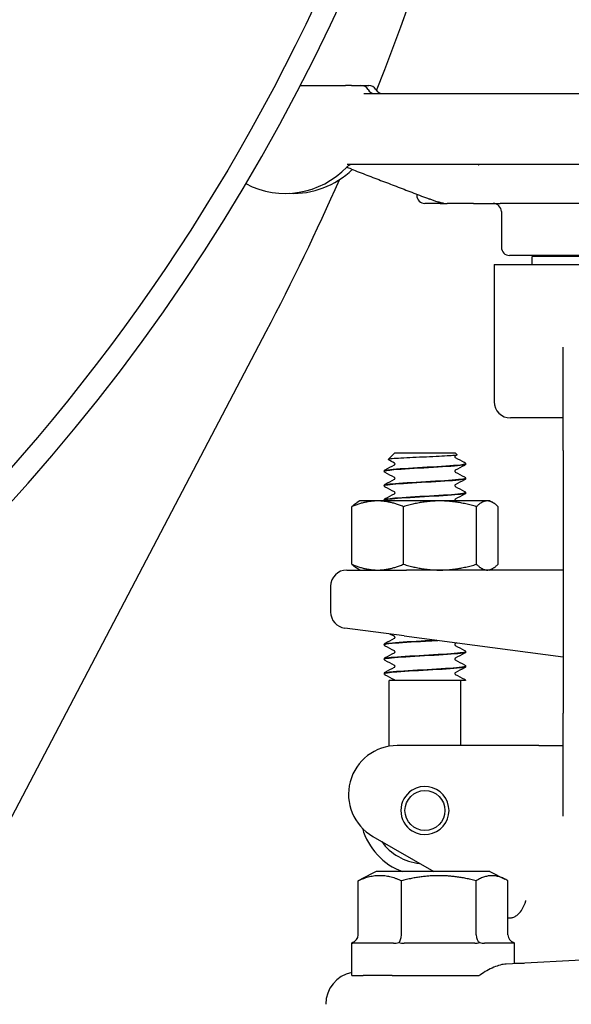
# Model space of a CAD drawing. Header units: inches. Extents: x 5 to 1128, y -85 to 748.
# Tile 490 of 656: x 616.44 to 618.56, y 340.9 to 344.69. Entities that reach past the tile are written whole.
import ezdxf

# ---------------------------------------------------------------- set-up
doc = ezdxf.new("R2010")
doc.units = ezdxf.units.IN
doc.header["$LTSCALE"] = 32
doc.header["$MEASUREMENT"] = 0
doc.layers.add('Visible (ANSI)', color=7, linetype='Continuous', lineweight=30)

msp = doc.modelspace()

# ---------------------------------------------------------------- linework, layer by layer
at = {"layer": 'Visible (ANSI)'}
for p, q in [((617.52035, 344.43492), (617.69354, 344.43492)), ((617.71676, 344.43492), (617.69354, 344.43492)), ((617.71676, 344.43492), (617.75349, 344.43492)), ((617.75349, 344.43492), (617.7838, 344.43492)), ((617.76405, 344.40367), (618.99923, 344.40367)), ((619.08927, 344.13117), (617.69998, 344.13117)), ((617.96813, 344.01682), (617.96813, 344.01242)), ((618.05743, 343.98117), (617.99938, 343.98117)), ((618.05743, 343.98117), (618.08457, 343.98117)), ((618.1855, 343.98117), (618.08457, 343.98117)), ((618.1855, 343.98117), (618.28816, 343.98117)), ((618.89284, 343.98117), (618.28816, 343.98117)), ((618.29313, 343.94992), (618.29313, 343.81242)), ((619.36188, 343.78117), (618.32438, 343.78117)), ((619.27488, 343.77742), (618.41138, 343.77742)), ((618.41138, 343.74617), (618.41138, 343.77742)), ((618.51813, 343.77742), (618.51813, 343.78117)), ((618.26563, 343.74617), (619.42063, 343.74617)), ((618.26563, 343.74617), (618.26563, 343.21867)), ((615.41982, 339.73117), (617.38931, 343.4885)), ((618.53063, 343.03117), (618.53063, 343.42808)), ((618.53063, 343.15617), (618.32813, 343.15617)), ((617.88211, 343.02117), (617.8575, 342.99656)), ((618.11665, 343.02117), (617.88211, 343.02117)), ((618.11665, 343.02117), (618.12297, 343.01485)), ((618.53063, 343.03117), (618.53063, 342.02117)), ((618.15563, 342.97915), (618.15563, 342.97973)), ((617.84313, 342.95134), (617.84313, 342.95192)), ((618.15563, 342.92354), (618.15563, 342.92412)), ((617.84313, 342.89573), (617.84313, 342.89631)), ((618.15563, 342.86792), (618.15563, 342.86851)), ((617.74938, 342.83717), (617.73833, 342.83079)), ((617.81735, 342.83717), (617.74938, 342.83717)), ((618.05677, 342.83717), (617.81735, 342.83717)), ((617.84313, 342.84012), (617.84313, 342.8407)), ((618.2388, 342.83717), (618.05677, 342.83717)), ((618.24938, 342.83717), (618.2388, 342.83717)), ((618.24938, 342.83717), (618.26043, 342.83079)), ((617.71842, 342.5935), (617.71842, 342.81484)), ((617.91629, 342.5935), (617.91629, 342.81484)), ((618.19726, 342.5935), (618.19726, 342.81484)), ((618.28035, 342.5935), (618.28035, 342.81484)), ((617.69938, 342.57117), (617.92827, 342.57117)), ((617.74938, 342.57117), (617.73833, 342.57755)), ((618.53063, 342.57117), (617.92827, 342.57117)), ((618.24938, 342.57117), (618.26043, 342.57755)), ((617.63688, 342.50867), (617.63688, 342.40979)), ((617.92011, 342.31769), (617.69122, 342.34782)), ((617.92011, 342.31769), (618.53063, 342.23731)), ((617.84313, 342.28401), (617.84313, 342.28459)), ((618.15563, 342.2562), (618.15563, 342.25678)), ((617.84313, 342.2284), (617.84313, 342.22898)), ((618.15563, 342.20059), (618.15563, 342.20117)), ((617.84313, 342.17279), (617.84313, 342.17337)), ((618.0278, 342.14617), (617.86188, 342.14617)), ((617.86188, 341.89355), (617.86188, 342.14617)), ((618.1392, 342.14617), (618.0278, 342.14617)), ((618.13688, 341.89617), (618.13688, 342.14617)), ((618.15557, 342.14617), (618.1392, 342.14617)), ((618.53063, 341.62426), (618.53063, 342.02117)), ((618.34936, 341.89617), (617.89313, 341.89617)), ((618.43703, 341.89617), (618.34936, 341.89617)), ((618.43703, 341.89617), (618.53063, 341.89617)), ((617.79938, 341.54629), (618.03342, 341.41117)), ((617.81188, 341.41117), (617.75479, 341.38262)), ((618.24938, 341.41117), (617.81188, 341.41117)), ((618.24938, 341.41117), (618.30648, 341.38262)), ((617.74306, 341.16742), (617.74306, 341.37621)), ((617.90863, 341.16742), (617.90863, 341.37621)), ((618.19621, 341.16742), (618.19621, 341.37621)), ((618.31821, 341.16742), (618.31821, 341.37621)), ((617.71817, 341.13617), (617.71813, 341.13617)), ((617.71813, 341.01117), (617.71813, 341.13617)), ((617.87838, 341.13617), (617.72212, 341.13617)), ((618.19084, 341.13617), (617.91945, 341.13617)), ((618.34313, 341.13617), (618.22796, 341.13617)), ((618.34313, 341.05747), (618.34313, 341.13617)), ((618.84313, 341.08367), (618.31141, 341.0558)), ((617.71813, 341.01117), (617.76193, 341.01117)), ((617.87345, 341.01117), (617.76193, 341.01117)), ((617.87345, 341.01117), (617.90406, 341.01117)), ((617.90406, 341.01117), (618.06599, 341.01117)), ((618.06599, 341.01117), (618.20777, 341.01117))]:
    msp.add_line(p, q, dxfattribs=at)
for centre, radius in [((610.78063, 347.92117), 7.5), ((617.99938, 341.64617), 0.07688)]:
    msp.add_circle(centre, radius, dxfattribs=at)
for centre, radius, start, end in [((608.93281, 347.92117), 9.54783, 338.457142, 43.918627), ((610.78063, 347.92117), 7.588, 134.247392, 45.752608), ((617.75349, 344.40367), 0.03125, 30, 90), ((617.80762, 344.43492), 0.03125, 210, 270), ((617.7838, 344.40367), 0.03125, 30, 90), ((617.83792, 344.43492), 0.03125, 210, 270), ((617.46292, 344.34492), 0.325, 242.18881, 316.55016), ((617.49323, 344.34492), 0.325, 267.32759, 314.23218), ((617.72155, 344.09992), 0.03125, 90, 136.55016), ((608.93281, 347.92117), 9.54783, 332.337698, 336.228971), ((617.99938, 344.01242), 0.03125, 180, 270), ((618.26188, 343.94992), 0.03125, 0, 90), ((618.32438, 343.81242), 0.03125, 180, 270), ((618.32813, 343.21867), 0.0625, 180, 270), ((617.69938, 342.50867), 0.0625, 90, 180), ((617.69938, 342.40979), 0.0625, 180, 262.5), ((617.89313, 341.70867), 0.1875, 90, 240), ((617.99938, 341.64617), 0.0925, 237.84992, 122.15008), ((617.99938, 341.64617), 0.0925, 122.15008, 237.84992), ((617.99938, 341.64617), 0.25, 195.89001, 250.05156), ((617.99938, 341.64617), 0.20454, 215.75553, 264.24447)]:
    msp.add_arc(centre, radius, start, end, dxfattribs=at)
for centre, major_axis, ratio, start_param, end_param in [((617.70711, 341.16742), (-0.03595, 0), 0.8693335, 1.9174431, 3.1415927), ((617.89338, 341.16742), (0, -0.03125), 0.4879975, 0.3466468, 1.5707963), ((618.21691, 341.16742), (0, -0.03125), 0.662309, 4.712389, 5.9365385), ((618.35416, 341.16742), (-0.03595, 0), 0.8693335, 0, 1.2241495), ((617.74361, 340.90087), (-0.12531, -0.00657), 0.9961843, 4.8646945, 6.2310249)]:
    msp.add_ellipse(centre, major_axis=major_axis, ratio=ratio, start_param=start_param, end_param=end_param, dxfattribs=at)
for points in [[(617.71668, 344.1133), (617.71043, 344.1157), (617.70417, 344.11817), (617.69823, 344.12074)], [(618.12262, 343.01406), (618.12043, 343.01291), (618.11824, 343.01176), (618.11605, 343.0106)], [(617.84687, 342.95727), (617.85882, 342.96353), (617.87077, 342.96979), (617.88272, 342.97608)], [(617.88272, 342.9828), (617.87442, 342.98716), (617.86612, 342.99152), (617.85782, 342.99587)], [(618.11605, 343.00388), (618.12794, 342.99763), (618.13983, 342.99139), (618.15173, 342.98516)], [(618.15204, 342.98499), (618.15194, 342.98505), (618.15184, 342.9851), (618.15173, 342.98516)], [(617.88272, 342.92719), (617.87077, 342.93347), (617.85882, 342.93974), (617.84687, 342.946)], [(618.1519, 342.9738), (618.13994, 342.96754), (618.12799, 342.96128), (618.11605, 342.95499)], [(618.11605, 342.94827), (618.12799, 342.94199), (618.13994, 342.93572), (618.1519, 342.92946)], [(617.84687, 342.90165), (617.85882, 342.90792), (617.87077, 342.91418), (617.88272, 342.92046)], [(618.1519, 342.91819), (618.13994, 342.91193), (618.12799, 342.90566), (618.11605, 342.89938)], [(617.88272, 342.87158), (617.87077, 342.87786), (617.85882, 342.88413), (617.84687, 342.89039)], [(617.84687, 342.84604), (617.85882, 342.8523), (617.87077, 342.85857), (617.88272, 342.86485)], [(618.11605, 342.89266), (618.12799, 342.88638), (618.13994, 342.88011), (618.1519, 342.87385)], [(618.1519, 342.86258), (618.13994, 342.85632), (618.12799, 342.85005), (618.11605, 342.84377)], [(617.84687, 342.28993), (617.85882, 342.29619), (617.87077, 342.30246), (617.88272, 342.30874)], [(617.88272, 342.31547), (617.87667, 342.31865), (617.87062, 342.32183), (617.86456, 342.325)], [(617.88272, 342.25985), (617.87077, 342.26614), (617.85882, 342.2724), (617.84687, 342.27866)], [(618.12249, 342.29104), (618.12034, 342.28992), (618.11819, 342.28879), (618.11605, 342.28766)], [(618.11605, 342.28094), (618.12799, 342.27466), (618.13994, 342.26839), (618.1519, 342.26213)], [(617.84687, 342.23432), (617.85882, 342.24058), (617.87077, 342.24685), (617.88272, 342.25313)], [(617.88272, 342.20424), (617.87077, 342.21053), (617.85882, 342.21679), (617.84687, 342.22305)], [(618.1519, 342.25086), (618.13994, 342.2446), (618.12799, 342.23833), (618.11605, 342.23205)], [(618.11605, 342.22533), (618.12799, 342.21904), (618.13994, 342.21278), (618.1519, 342.20652)], [(617.84687, 342.17871), (617.85882, 342.18497), (617.87077, 342.19124), (617.88272, 342.19752)], [(618.1519, 342.19525), (618.13994, 342.18899), (618.12799, 342.18272), (618.11605, 342.17644)], [(617.88272, 342.14863), (617.87077, 342.15491), (617.85882, 342.16118), (617.84687, 342.16744)], [(618.11605, 342.16971), (618.12799, 342.16343), (618.13994, 342.15717), (618.1519, 342.1509)], [(617.71817, 341.13617), (617.71827, 341.13617), (617.71866, 341.13665), (617.71932, 341.13803)], [(617.71932, 341.13803), (617.71999, 341.13665), (617.72097, 341.13617), (617.72212, 341.13617)], [(617.87838, 341.13617), (617.88469, 341.13617), (617.89166, 341.13665), (617.89856, 341.13803)], [(617.89856, 341.13803), (617.90548, 341.13665), (617.91269, 341.13617), (617.91945, 341.13617)], [(618.19084, 341.13617), (618.19705, 341.13617), (618.20363, 341.13665), (618.20988, 341.13803)], [(618.20988, 341.13803), (618.21612, 341.13665), (618.22236, 341.13617), (618.22796, 341.13617)], [(618.3431, 341.13617), (618.34299, 341.13617), (618.3426, 341.13665), (618.34194, 341.13803)], [(618.34313, 341.05981), (618.35812, 341.05954), (618.37053, 341.0589), (618.38027, 341.05941)]]:
    msp.add_open_spline(points, degree=3, dxfattribs=at)
for points, knots in [([(617.71668, 344.1133), (617.73665, 344.10563), (617.75661, 344.09796), (617.79655, 344.08262), (617.81652, 344.07496), (617.85646, 344.05963), (617.87643, 344.05197), (617.91637, 344.03665), (617.93635, 344.029), (617.9763, 344.01369), (617.99627, 344.00605), (618.01625, 343.9984)], [0.6477885, 0.6477885, 0.6477885, 0.6477885, 0.84276542, 0.84276542, 1.03774233, 1.03774233, 1.23271925, 1.23271925, 1.42769616, 1.42769616, 1.62267307, 1.62267307, 1.62267307, 1.62267307]), ([(617.80014, 344.13117), (617.80014, 344.13117), (617.80014, 344.13117), (617.80014, 344.13117), (617.80012, 344.13117), (617.80009, 344.13117), (617.80006, 344.13117), (617.79997, 344.13117), (617.7999, 344.13117), (617.79964, 344.13117), (617.79944, 344.13117), (617.79899, 344.13117), (617.79873, 344.13117), (617.79846, 344.13117), (617.79839, 344.13117), (617.79834, 344.13116), (617.79833, 344.13116), (617.79833, 344.13116)], [0.002242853, 0.002242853, 0.002242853, 0.002242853, 0.002305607, 0.002305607, 0.002778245, 0.002778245, 0.003407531, 0.003407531, 0.005085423, 0.005085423, 0.009559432, 0.009559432, 0.015533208, 0.015533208, 0.017882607, 0.017882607, 0.018819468, 0.018819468, 0.018819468, 0.018819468]), ([(618.20338, 344.13117), (618.20457, 344.13051), (618.20579, 344.12985), (618.2071, 344.12919), (618.20737, 344.12905), (618.20774, 344.12888), (618.20787, 344.12882), (618.20811, 344.12871), (618.2082, 344.12867), (618.20823, 344.12866), (618.20824, 344.12866), (618.20824, 344.12866)], [0.075506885, 0.075506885, 0.075506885, 0.075506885, 0.086783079, 0.086783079, 0.089936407, 0.089936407, 0.091973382, 0.091973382, 0.09490981, 0.09490981, 0.095724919, 0.095724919, 0.095724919, 0.095724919]), ([(618.07069, 343.98221), (618.07069, 343.98221), (618.07068, 343.98221), (618.07065, 343.98221), (618.07063, 343.98222), (618.07054, 343.98223), (618.0705, 343.98223), (618.07042, 343.98225), (618.07036, 343.98225), (618.07025, 343.98227), (618.07018, 343.98228), (618.07, 343.98231), (618.06988, 343.98233), (618.06929, 343.98241), (618.06886, 343.98248), (618.06762, 343.98268), (618.06683, 343.98281), (618.06357, 343.9834), (618.06089, 343.98398), (618.05546, 343.98532), (618.05271, 343.98606), (618.04717, 343.98766), (618.04434, 343.98852), (618.03718, 343.9908), (618.0329, 343.99225), (618.02444, 343.99528), (618.0203, 343.99686), (618.01625, 343.9984)], [0.26612976, 0.26612976, 0.26612976, 0.26612976, 0.2668941, 0.2668941, 0.26783144, 0.26783144, 0.26830071, 0.26830071, 0.26877383, 0.26877383, 0.26924374, 0.26924374, 0.27018646, 0.27018646, 0.27396155, 0.27396155, 0.28138088, 0.28138088, 0.30389899, 0.30389899, 0.32519321, 0.32519321, 0.34787479, 0.34787479, 0.38447631, 0.38447631, 0.42408822, 0.42408822, 0.42408822, 0.42408822]), ([(618.12297, 343.01485), (618.12311, 343.01471), (618.12315, 343.01457), (618.12268, 343.01367), (618.11908, 343.01292), (618.10584, 343.01141), (618.09624, 343.01066), (618.07213, 343.00914), (618.05779, 343.00839), (618.02611, 343.00688), (618.00905, 343.00613), (617.9744, 343.00461), (617.95715, 343.00386), (617.92472, 343.00235), (617.9099, 343.0016), (617.88474, 343.00008), (617.87471, 342.99933), (617.86091, 342.99782), (617.85737, 342.99707), (617.85739, 342.99617), (617.85753, 342.99602), (617.85782, 342.99587)], [-1.8174748, -1.8174748, -1.8174748, -1.8174748, -1.7949096, -1.7949096, -1.6700584, -1.6700584, -1.5430016, -1.5430016, -1.41374, -1.41374, -1.2822742, -1.2822742, -1.1486049, -1.1486049, -1.0127327, -1.0127327, -0.8746582, -0.8746582, -0.7343822, -0.7343822, -0.7065085, -0.7065085, -0.7065085, -0.7065085]), ([(617.84334, 342.95132), (617.84348, 342.9534), (617.85649, 342.95549), (617.88039, 342.95758), (617.91258, 342.96039), (617.96363, 342.96321), (618.01312, 342.96602), (618.06304, 342.96886), (618.11002, 342.9717), (618.13494, 342.97454), (618.14842, 342.97608), (618.15536, 342.97761), (618.15543, 342.97915)], [-14.1400278, -14.1400278, -14.1400278, -14.1400278, -13.4320997, -13.4320997, -13.4320997, -12.4783682, -12.4783682, -12.4783682, -11.5160648, -11.5160648, -11.5160648, -10.9955743, -10.9955743, -10.9955743, -10.9955743]), ([(618.15541, 342.97975), (618.1553, 342.97775), (618.14336, 342.97574), (618.12118, 342.97374), (618.09002, 342.97092), (618.03948, 342.9681), (617.98984, 342.96528), (617.94021, 342.96247), (617.89278, 342.95965), (617.86658, 342.95683), (617.85135, 342.9552), (617.84353, 342.95356), (617.84345, 342.95192)], [4.7095281, 4.7095281, 4.7095281, 4.7095281, 5.3893637, 5.3893637, 5.3893637, 6.3443154, 6.3443154, 6.3443154, 7.2990044, 7.2990044, 7.2990044, 7.8539816, 7.8539816, 7.8539816, 7.8539816]), ([(617.88432, 342.97944), (617.88432, 342.98051), (617.88387, 342.98151), (617.88317, 342.98247), (617.88291, 342.98266), (617.88273, 342.98279), (617.88269, 342.98281), (617.88269, 342.98281)], [0, 0, 0, 0, 0.017919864, 0.017919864, 0.032518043, 0.032518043, 0.040461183, 0.040461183, 0.040461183, 0.040461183]), ([(617.88269, 342.97606), (617.88269, 342.97606), (617.88286, 342.97614), (617.88338, 342.97669), (617.88366, 342.97703), (617.88414, 342.97804), (617.88432, 342.97874), (617.88432, 342.97944)], [0.003893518, 0.003893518, 0.003893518, 0.003893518, 0.02135506, 0.02135506, 0.032660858, 0.032660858, 0.044379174, 0.044379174, 0.044379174, 0.044379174]), ([(618.11607, 343.01062), (618.11607, 343.01062), (618.11591, 343.01054), (618.11538, 343.00999), (618.11511, 343.00965), (618.11463, 343.00864), (618.11445, 343.00794), (618.11445, 343.00724)], [0.003893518, 0.003893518, 0.003893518, 0.003893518, 0.02135506, 0.02135506, 0.032660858, 0.032660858, 0.044379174, 0.044379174, 0.044379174, 0.044379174]), ([(618.11445, 343.00724), (618.11445, 343.00617), (618.11489, 343.00517), (618.1156, 343.00421), (618.11585, 343.00402), (618.11604, 343.00389), (618.11607, 343.00387), (618.11607, 343.00387)], [0, 0, 0, 0, 0.017919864, 0.017919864, 0.032518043, 0.032518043, 0.040461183, 0.040461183, 0.040461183, 0.040461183]), ([(618.15563, 342.97912), (618.15557, 342.97799), (618.15515, 342.97692), (618.15417, 342.97545), (618.15364, 342.97497), (618.15272, 342.97426), (618.1523, 342.97402), (618.1519, 342.9738)], [0, 0, 0, 0, 0.015967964, 0.015967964, 0.031253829, 0.031253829, 0.045415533, 0.045415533, 0.045415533, 0.045415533]), ([(618.15356, 342.98394), (618.15347, 342.98402), (618.15337, 342.9841), (618.15297, 342.98443), (618.1526, 342.98469), (618.15204, 342.98499)], [-0.025931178, -0.025931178, -0.025931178, -0.025931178, -0.019551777, -0.019551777, 0, 0, 0, 0]), ([(618.15356, 342.98394), (618.15399, 342.98356), (618.15445, 342.98306), (618.15526, 342.98167), (618.15558, 342.98073), (618.15563, 342.97975)], [0, 0, 0, 0, 0.013250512, 0.013250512, 0.027054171, 0.027054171, 0.027054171, 0.027054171]), ([(617.84313, 342.95195), (617.84319, 342.95308), (617.84362, 342.95415), (617.8446, 342.95562), (617.84513, 342.9561), (617.84605, 342.95681), (617.84646, 342.95705), (617.84687, 342.95727)], [0, 0, 0, 0, 0.015967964, 0.015967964, 0.031253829, 0.031253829, 0.045415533, 0.045415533, 0.045415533, 0.045415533]), ([(617.84687, 342.946), (617.84624, 342.94633), (617.84556, 342.94673), (617.84446, 342.94787), (617.84407, 342.94837), (617.84342, 342.94966), (617.84318, 342.95047), (617.84313, 342.95132)], [0, 0, 0, 0, 0.022095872, 0.022095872, 0.033561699, 0.033561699, 0.045438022, 0.045438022, 0.045438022, 0.045438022]), ([(618.11607, 342.95501), (618.11607, 342.95501), (618.11591, 342.95493), (618.11538, 342.95438), (618.11511, 342.95404), (618.11463, 342.95303), (618.11445, 342.95233), (618.11445, 342.95163)], [0.003893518, 0.003893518, 0.003893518, 0.003893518, 0.02135506, 0.02135506, 0.032660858, 0.032660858, 0.044379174, 0.044379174, 0.044379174, 0.044379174]), ([(618.11445, 342.95163), (618.11445, 342.95056), (618.11489, 342.94956), (618.1156, 342.9486), (618.11585, 342.94841), (618.11604, 342.94828), (618.11607, 342.94826), (618.11607, 342.94826)], [0, 0, 0, 0, 0.017919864, 0.017919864, 0.032518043, 0.032518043, 0.040461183, 0.040461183, 0.040461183, 0.040461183]), ([(617.84313, 342.89634), (617.84319, 342.89747), (617.84362, 342.89853), (617.8446, 342.9), (617.84513, 342.90049), (617.84605, 342.9012), (617.84646, 342.90144), (617.84687, 342.90165)], [0, 0, 0, 0, 0.015967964, 0.015967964, 0.031253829, 0.031253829, 0.045415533, 0.045415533, 0.045415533, 0.045415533]), ([(618.15557, 342.92414), (618.15562, 342.92378), (618.15528, 342.92342), (618.15452, 342.92306), (618.14859, 342.92025), (618.11762, 342.91743), (618.07399, 342.91462), (618.03037, 342.91181), (617.97524, 342.909), (617.93066, 342.90618), (617.88609, 342.90337), (617.85322, 342.90056), (617.84519, 342.89775), (617.84382, 342.89727), (617.84318, 342.89679), (617.84324, 342.89631)], [10.9927134, 10.9927134, 10.9927134, 10.9927134, 11.1151899, 11.1151899, 11.1151899, 12.0686082, 12.0686082, 12.0686082, 13.0217811, 13.0217811, 13.0217811, 13.9747115, 13.9747115, 13.9747115, 14.1371669, 14.1371669, 14.1371669, 14.1371669]), ([(617.84338, 342.8957), (617.84325, 342.89659), (617.84543, 342.89748), (617.85005, 342.89837), (617.86461, 342.90118), (617.90302, 342.90398), (617.94998, 342.90679), (617.99687, 342.90958), (618.05107, 342.91238), (618.09109, 342.91518), (618.13088, 342.91797), (618.15556, 342.92075), (618.15563, 342.92354)], [-20.4232131, -20.4232131, -20.4232131, -20.4232131, -20.1217618, -20.1217618, -20.1217618, -19.1712317, -19.1712317, -19.1712317, -18.2223022, -18.2223022, -18.2223022, -17.2787596, -17.2787596, -17.2787596, -17.2787596]), ([(617.88432, 342.92383), (617.88432, 342.9249), (617.88387, 342.9259), (617.88317, 342.92685), (617.88291, 342.92705), (617.88273, 342.92718), (617.88269, 342.9272), (617.88269, 342.9272)], [0, 0, 0, 0, 0.017919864, 0.017919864, 0.032518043, 0.032518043, 0.040461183, 0.040461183, 0.040461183, 0.040461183]), ([(617.88269, 342.92045), (617.88269, 342.92045), (617.88286, 342.92053), (617.88338, 342.92108), (617.88366, 342.92142), (617.88414, 342.92243), (617.88432, 342.92312), (617.88432, 342.92383)], [0.003893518, 0.003893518, 0.003893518, 0.003893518, 0.02135506, 0.02135506, 0.032660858, 0.032660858, 0.044379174, 0.044379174, 0.044379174, 0.044379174]), ([(618.1519, 342.92946), (618.15253, 342.92913), (618.1532, 342.92873), (618.15431, 342.92759), (618.1547, 342.92709), (618.15535, 342.9258), (618.15559, 342.92499), (618.15563, 342.92414)], [0, 0, 0, 0, 0.022095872, 0.022095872, 0.033561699, 0.033561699, 0.045438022, 0.045438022, 0.045438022, 0.045438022]), ([(618.15563, 342.92351), (618.15557, 342.92238), (618.15515, 342.92131), (618.15417, 342.91984), (618.15364, 342.91936), (618.15272, 342.91865), (618.1523, 342.9184), (618.1519, 342.91819)], [0, 0, 0, 0, 0.015967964, 0.015967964, 0.031253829, 0.031253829, 0.045415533, 0.045415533, 0.045415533, 0.045415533]), ([(617.84687, 342.89039), (617.84624, 342.89072), (617.84556, 342.89112), (617.84446, 342.89226), (617.84407, 342.89276), (617.84342, 342.89405), (617.84318, 342.89486), (617.84313, 342.8957)], [0, 0, 0, 0, 0.022095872, 0.022095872, 0.033561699, 0.033561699, 0.045438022, 0.045438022, 0.045438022, 0.045438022]), ([(617.84319, 342.84009), (617.84329, 342.84256), (617.86215, 342.84504), (617.89447, 342.84751), (617.93168, 342.85035), (617.98577, 342.85319), (618.03469, 342.85604), (618.08346, 342.85887), (618.12575, 342.86171), (618.14439, 342.86455), (618.1518, 342.86567), (618.15539, 342.8668), (618.15532, 342.86792)], [-26.7063984, -26.7063984, -26.7063984, -26.7063984, -25.8688703, -25.8688703, -25.8688703, -24.9048316, -24.9048316, -24.9048316, -23.9435311, -23.9435311, -23.9435311, -23.5619449, -23.5619449, -23.5619449, -23.5619449]), ([(618.15531, 342.86853), (618.15535, 342.86703), (618.14892, 342.86553), (618.13611, 342.86403), (618.11211, 342.86123), (618.06637, 342.85842), (618.01711, 342.85561), (617.96788, 342.8528), (617.91642, 342.85), (617.88326, 342.84719), (617.85772, 342.84503), (617.84354, 342.84286), (617.84329, 342.8407)], [17.2758987, 17.2758987, 17.2758987, 17.2758987, 17.7840647, 17.7840647, 17.7840647, 18.7358252, 18.7358252, 18.7358252, 19.6873602, 19.6873602, 19.6873602, 20.4203522, 20.4203522, 20.4203522, 20.4203522]), ([(617.88432, 342.86822), (617.88432, 342.86929), (617.88387, 342.87028), (617.88317, 342.87124), (617.88291, 342.87144), (617.88273, 342.87157), (617.88269, 342.87159), (617.88269, 342.87159)], [0, 0, 0, 0, 0.017919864, 0.017919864, 0.032518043, 0.032518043, 0.040461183, 0.040461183, 0.040461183, 0.040461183]), ([(617.88269, 342.86484), (617.88269, 342.86484), (617.88286, 342.86491), (617.88338, 342.86547), (617.88366, 342.86581), (617.88414, 342.86682), (617.88432, 342.86751), (617.88432, 342.86822)], [0.003893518, 0.003893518, 0.003893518, 0.003893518, 0.02135506, 0.02135506, 0.032660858, 0.032660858, 0.044379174, 0.044379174, 0.044379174, 0.044379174]), ([(618.11607, 342.89939), (618.11607, 342.89939), (618.11591, 342.89932), (618.11538, 342.89877), (618.11511, 342.89843), (618.11463, 342.89741), (618.11445, 342.89672), (618.11445, 342.89602)], [0.003893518, 0.003893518, 0.003893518, 0.003893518, 0.02135506, 0.02135506, 0.032660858, 0.032660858, 0.044379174, 0.044379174, 0.044379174, 0.044379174]), ([(618.11445, 342.89602), (618.11445, 342.89495), (618.11489, 342.89395), (618.1156, 342.89299), (618.11585, 342.8928), (618.11604, 342.89266), (618.11607, 342.89265), (618.11607, 342.89265)], [0, 0, 0, 0, 0.017919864, 0.017919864, 0.032518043, 0.032518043, 0.040461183, 0.040461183, 0.040461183, 0.040461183]), ([(618.1519, 342.87385), (618.15253, 342.87352), (618.1532, 342.87312), (618.15431, 342.87198), (618.1547, 342.87148), (618.15535, 342.87019), (618.15559, 342.86938), (618.15563, 342.86853)], [0, 0, 0, 0, 0.022095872, 0.022095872, 0.033561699, 0.033561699, 0.045438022, 0.045438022, 0.045438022, 0.045438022]), ([(618.15563, 342.8679), (618.15557, 342.86676), (618.15515, 342.8657), (618.15417, 342.86423), (618.15364, 342.86375), (618.15272, 342.86304), (618.1523, 342.86279), (618.1519, 342.86258)], [0, 0, 0, 0, 0.015967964, 0.015967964, 0.031253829, 0.031253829, 0.045415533, 0.045415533, 0.045415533, 0.045415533]), ([(617.84313, 342.84073), (617.84319, 342.84186), (617.84362, 342.84292), (617.8446, 342.84439), (617.84513, 342.84488), (617.84605, 342.84558), (617.84646, 342.84583), (617.84687, 342.84604)], [0, 0, 0, 0, 0.015967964, 0.015967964, 0.031253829, 0.031253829, 0.045415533, 0.045415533, 0.045415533, 0.045415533]), ([(617.8441, 342.83717), (617.84398, 342.83736), (617.84386, 342.83756), (617.84342, 342.83843), (617.84318, 342.83925), (617.84313, 342.84009)], [0.029606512, 0.029606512, 0.029606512, 0.029606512, 0.033561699, 0.033561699, 0.045438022, 0.045438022, 0.045438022, 0.045438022]), ([(618.11607, 342.84378), (618.11607, 342.84378), (618.11591, 342.84371), (618.11538, 342.84316), (618.11511, 342.84282), (618.11463, 342.8418), (618.11445, 342.84111), (618.11445, 342.84041)], [0.003893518, 0.003893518, 0.003893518, 0.003893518, 0.02135506, 0.02135506, 0.032660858, 0.032660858, 0.044379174, 0.044379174, 0.044379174, 0.044379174]), ([(618.11445, 342.84041), (618.11445, 342.83934), (618.11489, 342.83834), (618.11553, 342.83747), (618.11575, 342.83728), (618.11588, 342.83717)], [0, 0, 0, 0, 0.017919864, 0.017919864, 0.029530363, 0.029530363, 0.029530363, 0.029530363]), ([(617.84339, 342.28398), (617.84347, 342.28585), (617.85374, 342.28772), (617.87322, 342.28959), (617.90244, 342.2924), (617.95161, 342.2952), (618.00115, 342.29801), (618.01729, 342.29892), (618.03334, 342.29984), (618.04862, 342.30075)], [-89.5382515, -89.5382515, -89.5382515, -89.5382515, -88.9043978, -88.9043978, -88.9043978, -87.9533052, -87.9533052, -87.9533052, -87.6432571, -87.6432571, -87.6432571, -87.6432571]), ([(618.04558, 342.30116), (618.02589, 342.29999), (618.00503, 342.29882), (617.98448, 342.29765), (617.93527, 342.29485), (617.8891, 342.29205), (617.86427, 342.28925), (617.85051, 342.28769), (617.8435, 342.28614), (617.84345, 342.28459)], [81.3805439, 81.3805439, 81.3805439, 81.3805439, 81.7769581, 81.7769581, 81.7769581, 82.7259477, 82.7259477, 82.7259477, 83.2522053, 83.2522053, 83.2522053, 83.2522053]), ([(617.88432, 342.3121), (617.88432, 342.31318), (617.88387, 342.31417), (617.88317, 342.31513), (617.88291, 342.31532), (617.88273, 342.31546), (617.88269, 342.31548), (617.88269, 342.31548)], [0, 0, 0, 0, 0.017919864, 0.017919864, 0.032518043, 0.032518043, 0.040461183, 0.040461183, 0.040461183, 0.040461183]), ([(617.88269, 342.30873), (617.88269, 342.30873), (617.88286, 342.3088), (617.88338, 342.30936), (617.88366, 342.3097), (617.88414, 342.31071), (617.88432, 342.3114), (617.88432, 342.3121)], [0.003893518, 0.003893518, 0.003893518, 0.003893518, 0.02135506, 0.02135506, 0.032660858, 0.032660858, 0.044379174, 0.044379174, 0.044379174, 0.044379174]), ([(617.84313, 342.28461), (617.84319, 342.28575), (617.84362, 342.28681), (617.8446, 342.28828), (617.84513, 342.28877), (617.84605, 342.28947), (617.84646, 342.28972), (617.84687, 342.28993)], [0, 0, 0, 0, 0.015967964, 0.015967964, 0.031253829, 0.031253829, 0.045415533, 0.045415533, 0.045415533, 0.045415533]), ([(617.84687, 342.27866), (617.84624, 342.279), (617.84556, 342.2794), (617.84446, 342.28054), (617.84407, 342.28103), (617.84342, 342.28232), (617.84318, 342.28314), (617.84313, 342.28398)], [0, 0, 0, 0, 0.022095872, 0.022095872, 0.033561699, 0.033561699, 0.045438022, 0.045438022, 0.045438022, 0.045438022]), ([(618.15552, 342.25681), (618.15561, 342.25632), (618.15495, 342.25582), (618.15352, 342.25533), (618.14537, 342.25251), (618.11219, 342.24968), (618.06733, 342.24686), (618.02257, 342.24405), (617.96738, 342.24123), (617.92387, 342.23842), (617.88045, 342.23561), (617.84979, 342.2328), (617.84415, 342.22999), (617.84347, 342.22965), (617.84316, 342.22932), (617.84319, 342.22898)], [86.3909371, 86.3909371, 86.3909371, 86.3909371, 86.558303, 86.558303, 86.558303, 87.5147256, 87.5147256, 87.5147256, 88.4689986, 88.4689986, 88.4689986, 89.4213086, 89.4213086, 89.4213086, 89.5353906, 89.5353906, 89.5353906, 89.5353906]), ([(617.84333, 342.22837), (617.84321, 342.22912), (617.84473, 342.22986), (617.848, 342.23061), (617.86029, 342.23342), (617.89689, 342.23623), (617.94319, 342.23904), (617.98948, 342.24185), (618.04424, 342.24466), (618.08561, 342.24747), (618.12697, 342.25028), (618.15386, 342.25309), (618.15554, 342.2559), (618.1556, 342.256), (618.15563, 342.2561), (618.15563, 342.2562)], [-95.8214368, -95.8214368, -95.8214368, -95.8214368, -95.568359, -95.568359, -95.568359, -94.6156683, -94.6156683, -94.6156683, -93.6632144, -93.6632144, -93.6632144, -92.7109946, -92.7109946, -92.7109946, -92.6769833, -92.6769833, -92.6769833, -92.6769833]), ([(617.88432, 342.25649), (617.88432, 342.25757), (617.88387, 342.25856), (617.88317, 342.25952), (617.88291, 342.25971), (617.88273, 342.25985), (617.88269, 342.25987), (617.88269, 342.25987)], [0, 0, 0, 0, 0.017919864, 0.017919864, 0.032518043, 0.032518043, 0.040461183, 0.040461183, 0.040461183, 0.040461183]), ([(617.88269, 342.25312), (617.88269, 342.25312), (617.88286, 342.25319), (617.88338, 342.25374), (617.88366, 342.25409), (617.88414, 342.2551), (617.88432, 342.25579), (617.88432, 342.25649)], [0.003893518, 0.003893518, 0.003893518, 0.003893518, 0.02135506, 0.02135506, 0.032660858, 0.032660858, 0.044379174, 0.044379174, 0.044379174, 0.044379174]), ([(618.11607, 342.28767), (618.11607, 342.28767), (618.11591, 342.2876), (618.11538, 342.28705), (618.11511, 342.2867), (618.11463, 342.28569), (618.11445, 342.285), (618.11445, 342.2843)], [0.003893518, 0.003893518, 0.003893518, 0.003893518, 0.02135506, 0.02135506, 0.032660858, 0.032660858, 0.044379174, 0.044379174, 0.044379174, 0.044379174]), ([(618.11445, 342.2843), (618.11445, 342.28323), (618.11489, 342.28223), (618.1156, 342.28127), (618.11585, 342.28108), (618.11604, 342.28094), (618.11607, 342.28092), (618.11607, 342.28092)], [0, 0, 0, 0, 0.017919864, 0.017919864, 0.032518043, 0.032518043, 0.040461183, 0.040461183, 0.040461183, 0.040461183]), ([(618.1519, 342.26213), (618.15253, 342.2618), (618.1532, 342.26139), (618.15431, 342.26026), (618.1547, 342.25976), (618.15535, 342.25847), (618.15559, 342.25765), (618.15563, 342.25681)], [0, 0, 0, 0, 0.022095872, 0.022095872, 0.033561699, 0.033561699, 0.045438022, 0.045438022, 0.045438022, 0.045438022]), ([(618.15563, 342.25618), (618.15557, 342.25504), (618.15515, 342.25398), (618.15417, 342.25251), (618.15364, 342.25203), (618.15272, 342.25132), (618.1523, 342.25107), (618.1519, 342.25086)], [0, 0, 0, 0, 0.015967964, 0.015967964, 0.031253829, 0.031253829, 0.045415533, 0.045415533, 0.045415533, 0.045415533]), ([(617.84313, 342.229), (617.84319, 342.23014), (617.84362, 342.2312), (617.8446, 342.23267), (617.84513, 342.23315), (617.84605, 342.23386), (617.84646, 342.23411), (617.84687, 342.23432)], [0, 0, 0, 0, 0.015967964, 0.015967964, 0.031253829, 0.031253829, 0.045415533, 0.045415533, 0.045415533, 0.045415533]), ([(617.84687, 342.22305), (617.84624, 342.22338), (617.84556, 342.22379), (617.84446, 342.22492), (617.84407, 342.22542), (617.84342, 342.22671), (617.84318, 342.22753), (617.84313, 342.22837)], [0, 0, 0, 0, 0.022095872, 0.022095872, 0.033561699, 0.033561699, 0.045438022, 0.045438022, 0.045438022, 0.045438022]), ([(618.11607, 342.23206), (618.11607, 342.23206), (618.11591, 342.23199), (618.11538, 342.23144), (618.11511, 342.23109), (618.11463, 342.23008), (618.11445, 342.22939), (618.11445, 342.22869)], [0.003893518, 0.003893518, 0.003893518, 0.003893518, 0.02135506, 0.02135506, 0.032660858, 0.032660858, 0.044379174, 0.044379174, 0.044379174, 0.044379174]), ([(618.11445, 342.22869), (618.11445, 342.22761), (618.11489, 342.22662), (618.1156, 342.22566), (618.11585, 342.22547), (618.11604, 342.22533), (618.11607, 342.22531), (618.11607, 342.22531)], [0, 0, 0, 0, 0.017919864, 0.017919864, 0.032518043, 0.032518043, 0.040461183, 0.040461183, 0.040461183, 0.040461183]), ([(617.84321, 342.17276), (617.84335, 342.17516), (617.86108, 342.17757), (617.89189, 342.17997), (617.92796, 342.18279), (617.98099, 342.1856), (618.02974, 342.18842), (618.07847, 342.19123), (618.12164, 342.19405), (618.14196, 342.19686), (618.15094, 342.1981), (618.15535, 342.19935), (618.15531, 342.20059)], [-102.1046221, -102.1046221, -102.1046221, -102.1046221, -101.2896371, -101.2896371, -101.2896371, -100.3354652, -100.3354652, -100.3354652, -99.3815473, -99.3815473, -99.3815473, -98.9601686, -98.9601686, -98.9601686, -98.9601686]), ([(618.15532, 342.2012), (618.15531, 342.19952), (618.14715, 342.19784), (618.13125, 342.19616), (618.1046, 342.19335), (618.0569, 342.19053), (618.00727, 342.18772), (617.95784, 342.18491), (617.90778, 342.18211), (617.877, 342.17931), (617.85528, 342.17733), (617.84359, 342.17535), (617.84338, 342.17337)], [92.6741224, 92.6741224, 92.6741224, 92.6741224, 93.2431504, 93.2431504, 93.2431504, 94.1972517, 94.1972517, 94.1972517, 95.1476373, 95.1476373, 95.1476373, 95.8185759, 95.8185759, 95.8185759, 95.8185759]), ([(617.88432, 342.20088), (617.88432, 342.20195), (617.88387, 342.20295), (617.88317, 342.20391), (617.88291, 342.2041), (617.88273, 342.20424), (617.88269, 342.20426), (617.88269, 342.20426)], [0, 0, 0, 0, 0.017919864, 0.017919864, 0.032518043, 0.032518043, 0.040461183, 0.040461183, 0.040461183, 0.040461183]), ([(617.88269, 342.19751), (617.88269, 342.19751), (617.88286, 342.19758), (617.88338, 342.19813), (617.88366, 342.19848), (617.88414, 342.19949), (617.88432, 342.20018), (617.88432, 342.20088)], [0.003893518, 0.003893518, 0.003893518, 0.003893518, 0.02135506, 0.02135506, 0.032660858, 0.032660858, 0.044379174, 0.044379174, 0.044379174, 0.044379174]), ([(618.1519, 342.20652), (618.15253, 342.20618), (618.1532, 342.20578), (618.15431, 342.20464), (618.1547, 342.20415), (618.15535, 342.20286), (618.15559, 342.20204), (618.15563, 342.2012)], [0, 0, 0, 0, 0.022095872, 0.022095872, 0.033561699, 0.033561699, 0.045438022, 0.045438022, 0.045438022, 0.045438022]), ([(618.15563, 342.20057), (618.15557, 342.19943), (618.15515, 342.19837), (618.15417, 342.1969), (618.15364, 342.19641), (618.15272, 342.19571), (618.1523, 342.19546), (618.1519, 342.19525)], [0, 0, 0, 0, 0.015967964, 0.015967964, 0.031253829, 0.031253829, 0.045415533, 0.045415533, 0.045415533, 0.045415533]), ([(617.84313, 342.17339), (617.84319, 342.17453), (617.84362, 342.17559), (617.8446, 342.17706), (617.84513, 342.17754), (617.84605, 342.17825), (617.84646, 342.1785), (617.84687, 342.17871)], [0, 0, 0, 0, 0.015967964, 0.015967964, 0.031253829, 0.031253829, 0.045415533, 0.045415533, 0.045415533, 0.045415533]), ([(617.84687, 342.16744), (617.84624, 342.16777), (617.84556, 342.16817), (617.84446, 342.16931), (617.84407, 342.16981), (617.84342, 342.1711), (617.84318, 342.17192), (617.84313, 342.17276)], [0, 0, 0, 0, 0.022095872, 0.022095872, 0.033561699, 0.033561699, 0.045438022, 0.045438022, 0.045438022, 0.045438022]), ([(617.88423, 342.14617), (617.88403, 342.14715), (617.88353, 342.14786), (617.88291, 342.14852), (617.88274, 342.14862), (617.8827, 342.14864), (617.88269, 342.14864), (617.88269, 342.14864)], [0, 0, 0, 0, 0.017397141, 0.017397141, 0.033013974, 0.033013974, 0.035372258, 0.035372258, 0.035372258, 0.035372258]), ([(618.11607, 342.17645), (618.11607, 342.17645), (618.11591, 342.17638), (618.11538, 342.17582), (618.11511, 342.17548), (618.11463, 342.17447), (618.11445, 342.17378), (618.11445, 342.17308)], [0.003893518, 0.003893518, 0.003893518, 0.003893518, 0.02135506, 0.02135506, 0.032660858, 0.032660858, 0.044379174, 0.044379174, 0.044379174, 0.044379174]), ([(618.11445, 342.17308), (618.11445, 342.172), (618.11489, 342.17101), (618.1156, 342.17005), (618.11585, 342.16986), (618.11604, 342.16972), (618.11607, 342.1697), (618.11607, 342.1697)], [0, 0, 0, 0, 0.017919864, 0.017919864, 0.032518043, 0.032518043, 0.040461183, 0.040461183, 0.040461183, 0.040461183]), ([(618.1519, 342.1509), (618.15249, 342.15059), (618.15312, 342.15021), (618.15416, 342.1492), (618.15453, 342.14877), (618.15518, 342.14765), (618.15545, 342.14694), (618.15557, 342.14617)], [0, 0, 0, 0, 0.020860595, 0.020860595, 0.031618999, 0.031618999, 0.042693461, 0.042693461, 0.042693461, 0.042693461]), ([(618.31821, 341.2342), (618.31956, 341.23383), (618.32096, 341.23355), (618.32362, 341.23323), (618.32488, 341.23315), (618.3271, 341.23316), (618.32805, 341.23321), (618.33002, 341.23338), (618.33103, 341.23352), (618.33359, 341.23397), (618.33515, 341.23434), (618.33965, 341.23571), (618.34267, 341.23697), (618.35021, 341.24108), (618.35473, 341.24437), (618.36434, 341.25364), (618.36912, 341.25971), (618.37911, 341.27604), (618.38402, 341.28714), (618.38766, 341.29951), (618.3877, 341.29966), (618.38775, 341.29982)], [0.02344438, 0.02344438, 0.02344438, 0.02344438, 0.04878278, 0.04878278, 0.07002342, 0.07002342, 0.08543215, 0.08543215, 0.10127417, 0.10127417, 0.1246126, 0.1246126, 0.16706492, 0.16706492, 0.22849379, 0.22849379, 0.29966244, 0.29966244, 0.39445021, 0.39445021, 0.39562077, 0.39562077, 0.39562077, 0.39562077]), ([(618.31141, 341.0558), (618.29723, 341.05506), (618.28076, 341.05052), (618.2464, 341.03575), (618.22849, 341.02551), (618.21081, 341.01332), (618.20929, 341.01226), (618.20777, 341.01117)], [0.51027295, 0.51027295, 0.51027295, 0.51027295, 0.67314933, 0.67314933, 0.83782619, 0.83782619, 0.85301482, 0.85301482, 0.85301482, 0.85301482])]:
    msp.add_open_spline(points, degree=3, knots=knots, dxfattribs=at)
for points, weights in [([(617.81735, 342.83717), (617.77144, 342.83717), (617.71842, 342.81484)], [1, 1.0379548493, 1]), ([(617.71842, 342.81484), (617.72888, 342.82533), (617.73833, 342.83079)], [1, 1.01747875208, 1.01885907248]), ([(617.91629, 342.81484), (617.86327, 342.83717), (617.81735, 342.83717)], [1, 1.0379548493, 1]), ([(618.05677, 342.83717), (617.99158, 342.83717), (617.91629, 342.81484)], [1, 1.0379548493, 1]), ([(618.19726, 342.81484), (618.12197, 342.83717), (618.05677, 342.83717)], [1, 1.0379548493, 1]), ([(618.2388, 342.83717), (618.21952, 342.83717), (618.19726, 342.81484)], [1, 1.0379548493, 1]), ([(618.28035, 342.81484), (618.25808, 342.83717), (618.2388, 342.83717)], [1, 1.0379548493, 1]), ([(617.73833, 342.57755), (617.72888, 342.58301), (617.71842, 342.5935)], [1.01885907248, 1.01747875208, 1]), ([(617.71842, 342.5935), (617.77144, 342.57117), (617.81735, 342.57117)], [1, 1.0379548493, 1]), ([(617.81735, 342.57117), (617.86327, 342.57117), (617.91629, 342.5935)], [1, 1.0379548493, 1]), ([(617.91629, 342.5935), (617.99158, 342.57117), (618.05677, 342.57117)], [1, 1.0379548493, 1]), ([(618.05677, 342.57117), (618.12197, 342.57117), (618.19726, 342.5935)], [1, 1.0379548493, 1]), ([(618.19726, 342.5935), (618.21952, 342.57117), (618.2388, 342.57117)], [1, 1.0379548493, 1]), ([(618.2388, 342.57117), (618.25808, 342.57117), (618.28035, 342.5935)], [1, 1.0379548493, 1]), ([(617.90863, 341.37621), (617.82584, 341.41229), (617.74306, 341.37621)], [1.04422863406, 1.20577136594, 1.04422863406]), ([(618.19621, 341.37621), (618.05242, 341.41229), (617.90863, 341.37621)], [1.04422863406, 1.20577136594, 1.04422863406]), ([(618.31821, 341.37621), (618.25721, 341.41229), (618.19621, 341.37621)], [1.04422863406, 1.20577136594, 1.04422863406]), ([(617.74306, 341.37621), (617.74906, 341.37976), (617.75479, 341.38262)], [1.04422863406, 1.05817173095, 1.06970791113])]:
    msp.add_rational_spline(points, weights, degree=2, dxfattribs=at)

doc.saveas('drawing.dxf')
